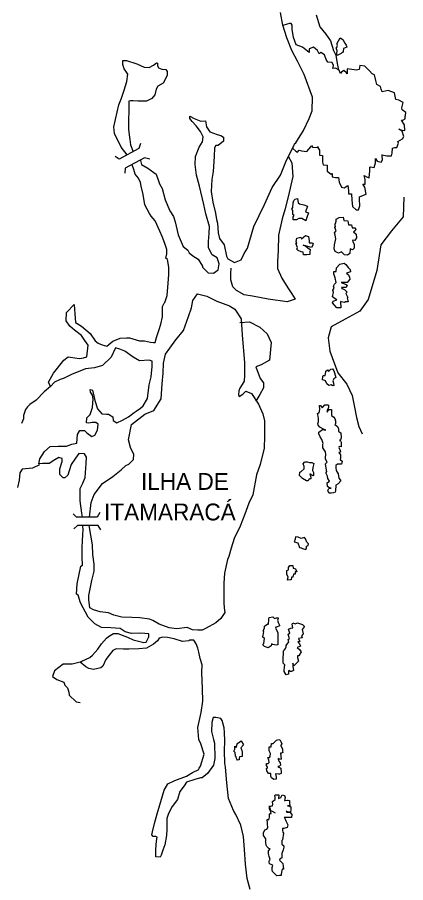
# Model space of a CAD drawing. Extents: x 662444 to 1640468, y 7452018 to 9606170.
# Drawn here: x 1617741 to 1633556, y 9112316 to 9147602 of the extents above; entities that cross this region are included whole.
import ezdxf

# ---------------------------------------------------------------- set-up
doc = ezdxf.new("R2010")
doc.units = 0
doc.layers.add('Level 1', color=7, linetype='Continuous')
doc.layers.add('Level 3', color=7, linetype='Continuous')

msp = doc.modelspace()

# ---------------------------------------------------------------- linework, layer by layer
at = {"layer": 'Level 1'}
for points in [[(1622753, 9141761), (1622800, 9141597), (1623049, 9141455), (1623392, 9141205), (1623524, 9140812), (1623634, 9140615), (1623756, 9140159), (1623952, 9139716), (1624102, 9139478), (1624172, 9139257), (1624285, 9138734), (1624495, 9138260), (1624680, 9138101), (1624742, 9138003), (1624886, 9137879), (1625103, 9137745), (1625285, 9137449), (1625284, 9137416), (1625507, 9137185), (1625725, 9137165), (1625923, 9137309), (1625958, 9137545), (1625873, 9137799), (1625680, 9137916), (1625524, 9138203), (1625528, 9138463), (1625557, 9138788), (1625561, 9139072), (1625424, 9139595), (1625333, 9139971), (1625166, 9140723), (1625044, 9141164), (1624986, 9141604), (1624991, 9141929), (1625143, 9142309), (1625276, 9142518), (1625311, 9142722), (1625201, 9142951), (1625019, 9143174), (1624860, 9143347), (1624764, 9143478), (1624766, 9143568), (1624942, 9143475), (1625208, 9143373), (1625403, 9143379), (1625448, 9143142), (1625582, 9142929), (1625879, 9142818), (1626025, 9142783), (1626137, 9142717), (1626135, 9142554), (1625921, 9142370), (1625824, 9142372), (1625766, 9142283), (1625760, 9141925), (1625718, 9141316), (1625656, 9140991), (1625640, 9140495), (1625698, 9140071), (1625805, 9139622), (1625857, 9139360), (1625887, 9139214), (1625914, 9138814), (1625974, 9138578), (1626165, 9138323), (1626255, 9137857), (1626317, 9137751), (1626583, 9137600), (1626851, 9137710), (1626985, 9137977), (1627110, 9138194), (1627367, 9139077), (1627803, 9139973), (1628113, 9140668), (1628461, 9141167), (1628698, 9141782), (1629015, 9142395), (1629024, 9142443), (1629081, 9142484), (1629389, 9142992), (1629624, 9143476), (1629750, 9143792), (1629759, 9144352), (1629418, 9145269), (1629150, 9145810), (1628914, 9146254), (1628711, 9146770), (1628550, 9147285), (1628452, 9147798)], [(1629909, 9147703), (1630056, 9147212), (1630302, 9146915), (1630499, 9146644), (1630623, 9146252), (1630710, 9146063), (1630746, 9145794), (1630821, 9145435)], [(1631656, 9145479), (1631550, 9145448), (1631178, 9145503), (1631167, 9145300), (1631143, 9145341), (1631032, 9145432), (1630942, 9145360), (1630900, 9145312), (1630853, 9145443), (1630692, 9145527), (1630596, 9145512), (1630613, 9145633), (1630567, 9145764), (1630389, 9145768), (1630318, 9145883), (1630256, 9146071), (1630104, 9146171), (1630038, 9146114), (1629967, 9146254), (1629799, 9146378), (1629628, 9146316), (1629626, 9146170), (1629353, 9146385), (1629095, 9146479), (1628987, 9146774), (1628936, 9147124), (1628931, 9147278), (1628891, 9147344), (1628826, 9147354), (1628729, 9147322), (1628554, 9147271)], [(1630882, 9146760), (1630995, 9146701), (1631081, 9146545), (1631137, 9146463), (1631160, 9146389), (1631030, 9146335), (1631004, 9146213), (1630987, 9146173), (1630954, 9146157), (1630929, 9146125), (1630765, 9146046), (1630750, 9146112), (1630769, 9146234), (1630722, 9146356), (1630755, 9146372), (1630781, 9146461), (1630757, 9146526), (1630882, 9146760)], [(1622211, 9142000), (1621968, 9142301), (1621694, 9142858), (1621665, 9143135), (1621874, 9144028), (1621983, 9144302), (1622086, 9144634), (1622205, 9144990), (1622242, 9145282), (1622155, 9145406), (1622091, 9145496), (1622037, 9145676), (1622032, 9145847), (1622193, 9145836), (1622605, 9145700), (1622902, 9145566), (1623112, 9145554), (1623284, 9145656), (1623415, 9145752), (1623447, 9145728), (1623446, 9145638), (1623493, 9145548), (1623629, 9145481), (1623784, 9145478), (1623839, 9145388), (1623836, 9145233), (1623678, 9144910), (1623465, 9144792), (1623391, 9144671), (1623346, 9144435), (1623222, 9144291), (1623003, 9144188), (1622654, 9144178), (1622459, 9144197), (1622346, 9144198), (1622281, 9144183), (1622277, 9143874), (1622268, 9143322), (1622264, 9143045), (1622300, 9142808), (1622321, 9142621), (1622343, 9142402), (1622448, 9142160), (1622455, 9142127)], [(1628954, 9142278), (1628965, 9142257), (1629084, 9142150), (1629148, 9142108), (1629223, 9142188), (1629320, 9142154), (1629530, 9142127), (1629695, 9142320), (1629727, 9142376), (1629767, 9142310), (1629970, 9142300), (1629978, 9142332), (1629994, 9142266), (1630049, 9142184), (1630047, 9142102), (1630045, 9141981), (1630175, 9141962), (1630163, 9141702), (1630193, 9141588), (1630363, 9141569), (1630361, 9141447), (1630359, 9141333), (1630519, 9141200), (1630560, 9141232), (1630565, 9141101), (1630695, 9141076), (1630825, 9141074), (1630846, 9140878), (1630940, 9140681), (1631045, 9140655), (1631200, 9140750), (1631229, 9140538), (1631227, 9140408), (1631349, 9140406), (1631369, 9140145), (1631397, 9139893), (1631533, 9139753), (1631630, 9139750), (1631689, 9139913), (1631677, 9140189), (1631671, 9140287), (1631703, 9140294), (1631947, 9140396), (1631896, 9140674), (1631808, 9140805), (1631906, 9140804), (1631909, 9140983), (1631862, 9141147), (1631967, 9141096), (1632072, 9141062), (1632092, 9141347), (1632095, 9141493), (1632127, 9141501), (1632272, 9141474), (1632324, 9141668), (1632327, 9141848), (1632391, 9141733), (1632560, 9141697), (1632618, 9141786), (1632597, 9141965), (1632589, 9141998), (1632783, 9141954), (1632977, 9141951), (1633012, 9142056), (1633022, 9142268), (1633112, 9142291), (1633201, 9142290), (1633260, 9142468), (1633237, 9142533), (1633426, 9142652), (1633475, 9142740), (1633414, 9142962), (1633278, 9143037), (1633398, 9142994), (1633528, 9142992), (1633508, 9143213), (1633381, 9143410), (1633445, 9143408), (1633535, 9143465), (1633537, 9143545), (1633537, 9143561), (1633546, 9143594), (1633556, 9143716), (1633412, 9143833), (1633397, 9143914), (1633457, 9144133), (1633272, 9144217), (1633159, 9144251), (1633099, 9144529), (1632849, 9144622), (1632597, 9144561), (1632559, 9144675), (1632527, 9144774), (1632375, 9144865), (1632345, 9145029), (1632284, 9145257), (1632188, 9145292), (1632084, 9145415), (1631893, 9145606), (1631690, 9145633), (1631656, 9145479)], [(1622751, 9142463), (1622683, 9142251), (1621891, 9141824), (1621722, 9141922)], [(1623139, 9141811), (1622925, 9141871), (1622133, 9141444), (1622122, 9141249)], [(1628773, 9141935), (1628915, 9141664), (1628954, 9141111), (1628772, 9140284), (1628634, 9139757), (1628531, 9139384), (1628382, 9138719), (1628364, 9138077), (1628332, 9137655), (1628336, 9137361), (1628516, 9136959), (1628752, 9136565), (1628919, 9136326), (1629053, 9136105), (1628727, 9135996), (1627960, 9136114), (1627314, 9136230), (1626975, 9136292), (1626662, 9136460), (1626519, 9136608), (1626441, 9136894), (1626430, 9137155), (1626450, 9137374)], [(1619086, 9132551), (1619015, 9132731), (1619216, 9133094), (1619629, 9133616), (1619810, 9133760), (1620172, 9133698), (1620278, 9133696), (1620441, 9133718), (1620578, 9133764), (1620619, 9134227), (1620492, 9134424), (1620349, 9134630), (1620070, 9134846), (1619878, 9135012), (1619735, 9135225), (1619741, 9135567), (1620053, 9135896), (1620080, 9135505), (1620107, 9135163), (1620355, 9135004), (1620708, 9134715), (1620904, 9134410), (1621033, 9134318), (1621201, 9134242), (1621379, 9134199), (1621633, 9134390), (1621926, 9134524), (1622193, 9134537), (1622308, 9134535), (1622718, 9134406), (1622758, 9134405), (1622913, 9134404), (1623170, 9134350), (1623283, 9134341), (1623348, 9134339), (1623408, 9134542), (1623511, 9134873), (1623579, 9135092), (1623649, 9135392), (1623651, 9135588), (1623656, 9135807), (1623722, 9135944), (1623747, 9135976), (1623849, 9136260), (1623881, 9136764), (1623911, 9137121), (1623907, 9137415), (1623856, 9137732), (1623784, 9137783), (1623827, 9137960), (1623830, 9138131), (1623753, 9138376), (1623635, 9138663), (1623550, 9138884), (1623355, 9139310), (1623187, 9139499), (1623117, 9139607), (1622936, 9139951), (1622869, 9140375), (1622786, 9140710), (1622756, 9140873), (1622669, 9141037), (1622542, 9141202), (1622512, 9141308), (1622480, 9141390), (1622411, 9141593)], [(1629151, 9140213), (1629181, 9140041), (1629237, 9139992), (1629414, 9139956), (1629558, 9139905), (1629474, 9139670), (1629596, 9139636), (1629527, 9139442), (1629492, 9139304), (1629324, 9139397), (1629202, 9139398), (1629104, 9139342), (1628975, 9139344), (1628977, 9139467), (1629018, 9139531), (1628962, 9139557), (1628964, 9139719), (1628926, 9139785), (1628959, 9139849), (1628978, 9140044), (1628996, 9140133), (1629061, 9140189), (1629151, 9140213)], [(1633477, 9140275), (1633456, 9139461), (1632985, 9138891), (1632539, 9138321), (1632376, 9137281), (1632024, 9136099), (1631686, 9135624), (1631088, 9135300), (1630525, 9134975), (1630396, 9134529), (1630461, 9133992), (1630794, 9133100), (1631160, 9132646), (1631378, 9132187), (1631477, 9131705), (1631558, 9131288), (1631649, 9130921), (1631782, 9130618)], [(1630946, 9138037), (1630824, 9137989), (1630680, 9138056), (1630641, 9138155), (1630659, 9138325), (1630712, 9138569), (1630690, 9138716), (1630660, 9138814), (1630726, 9138895), (1630670, 9139025), (1630704, 9139074), (1630689, 9139139), (1630665, 9139163), (1630698, 9139195), (1630724, 9139292), (1630725, 9139374), (1630847, 9139438), (1631009, 9139451), (1631039, 9139321), (1631202, 9139310), (1631231, 9139146), (1631352, 9139145), (1631383, 9139023), (1631488, 9139020), (1631520, 9138955), (1631494, 9138899), (1631437, 9138858), (1631542, 9138759), (1631555, 9138604), (1631480, 9138500), (1631391, 9138518), (1631399, 9138460), (1631462, 9138338), (1631459, 9138190), (1631385, 9138127), (1631296, 9138161), (1631277, 9137974), (1631187, 9137903), (1631066, 9137912), (1630946, 9138037)], [(1629388, 9138313), (1629453, 9138304), (1629509, 9138254), (1629573, 9138204), (1629660, 9138129), (1629659, 9138032), (1629657, 9137934), (1629528, 9137920), (1629398, 9137922), (1629375, 9138020), (1629302, 9138046), (1629174, 9138088), (1629126, 9138154), (1629144, 9138219), (1629089, 9138374), (1629122, 9138374), (1629099, 9138456), (1629125, 9138602), (1629288, 9138631), (1629311, 9138567), (1629482, 9138702), (1629604, 9138660), (1629625, 9138488), (1629624, 9138406), (1629657, 9138407), (1629730, 9138405), (1629794, 9138380), (1629776, 9138339), (1629777, 9138307), (1629718, 9138210), (1629573, 9138253), (1629388, 9138313)], [(1630753, 9136087), (1630681, 9136120), (1630577, 9136211), (1630586, 9136276), (1630620, 9136382), (1630589, 9136479), (1630647, 9136552), (1630616, 9136634), (1630658, 9136722), (1630724, 9136786), (1630686, 9136982), (1630632, 9137147), (1630634, 9137243), (1630723, 9137242), (1630733, 9137389), (1630873, 9137541), (1631052, 9137571), (1631116, 9137521), (1631220, 9137398), (1631299, 9137315), (1631306, 9137217), (1631151, 9137170), (1631232, 9137104), (1631262, 9137006), (1631277, 9136924), (1631177, 9136787), (1630967, 9136791), (1630935, 9136791), (1631111, 9136715), (1631167, 9136674), (1631134, 9136585), (1630948, 9136579), (1630955, 9136547), (1631068, 9136505), (1631171, 9136389), (1631121, 9136341), (1631200, 9136177), (1631167, 9136161), (1631213, 9136006), (1631092, 9136000), (1631059, 9135968), (1630931, 9136002), (1630898, 9136011), (1630910, 9135758), (1630845, 9135751), (1630780, 9135752), (1630747, 9135753), (1630581, 9135959), (1630606, 9136024), (1630753, 9136087)], [(1620681, 9127221), (1620750, 9127824), (1620869, 9128139), (1621216, 9128588), (1621626, 9128883), (1621970, 9129146), (1622159, 9129322), (1622281, 9129385), (1622471, 9129569), (1622482, 9129773), (1622349, 9130059), (1622273, 9130378), (1622396, 9130994), (1622930, 9131426), (1623304, 9131566), (1623595, 9132041), (1623637, 9132651), (1623685, 9133089), (1623691, 9133496), (1623778, 9133861), (1623952, 9134110), (1624192, 9134448), (1624506, 9134834), (1624717, 9135400), (1624836, 9135756), (1624882, 9136057), (1625072, 9136322), (1625452, 9136234), (1625862, 9136033), (1626385, 9135838), (1626593, 9135696), (1626862, 9135310), (1626899, 9134641), (1626995, 9133525), (1626991, 9133289), (1626987, 9133013), (1626983, 9132769), (1626900, 9132624), (1626800, 9132479), (1626766, 9132366), (1626748, 9132203), (1626771, 9132145), (1626925, 9132233), (1627042, 9132353), (1627282, 9132260), (1627559, 9131832), (1627739, 9131431), (1627807, 9131153), (1627805, 9130526), (1627797, 9130030), (1627633, 9129374), (1627480, 9128953), (1627337, 9128134), (1627162, 9127786), (1627001, 9127341), (1626822, 9126856), (1626571, 9126355), (1626444, 9125959), (1626357, 9125610), (1626306, 9125489), (1626184, 9124938), (1626153, 9124532), (1626148, 9124199), (1626148, 9123726), (1626170, 9123522), (1626191, 9123327), (1626033, 9123085), (1625820, 9122909), (1625435, 9122688), (1625272, 9122617), (1625086, 9122613), (1624876, 9122632), (1624659, 9122716), (1624237, 9122667), (1623922, 9122712), (1623520, 9122857), (1623263, 9123007), (1623126, 9123059), (1622731, 9123114), (1622399, 9123135), (1622003, 9123141), (1621672, 9123220), (1621447, 9123321), (1621116, 9123359), (1620842, 9123445), (1620698, 9123528), (1620655, 9123863), (1620655, 9123920), (1620658, 9124033), (1620780, 9124641), (1620867, 9125014), (1620872, 9125307), (1620813, 9125698), (1620796, 9126090), (1620744, 9126400), (1620667, 9126882)], [(1626803, 9135156), (1627200, 9135182), (1627610, 9134964), (1627920, 9134691), (1628077, 9134338), (1628017, 9133623), (1627674, 9133425), (1627455, 9133355), (1627624, 9132873), (1627767, 9132692), (1627764, 9132496), (1627622, 9132221), (1627447, 9131948)], [(1620395, 9127221), (1620371, 9127381), (1620306, 9127887), (1620296, 9128213), (1620298, 9128392), (1620415, 9128609), (1620500, 9128836), (1620550, 9129413), (1620554, 9129665), (1620475, 9129796), (1620240, 9129816), (1620108, 9129623), (1619934, 9129373), (1619848, 9129114), (1619797, 9128928), (1619674, 9128824), (1619610, 9128826), (1619466, 9128957), (1619477, 9129185), (1619563, 9129493), (1619566, 9129607), (1619428, 9129650), (1619265, 9129555), (1619036, 9129412), (1618769, 9129408), (1618615, 9129394), (1618658, 9129597), (1618849, 9129903), (1619079, 9130103), (1619403, 9130122), (1619744, 9130116), (1619963, 9130194), (1620166, 9130232), (1620177, 9130410), (1620187, 9130590), (1620288, 9130759), (1620482, 9130756), (1620578, 9130665), (1620778, 9130507), (1620901, 9130570), (1621008, 9130764), (1621029, 9131015), (1620933, 9131083), (1620786, 9131076), (1620657, 9131055), (1620560, 9131072), (1620571, 9131275), (1620703, 9131412), (1620796, 9131695), (1620826, 9132052), (1620804, 9132191), (1620725, 9132322), (1620711, 9132420), (1620808, 9132394), (1620891, 9131978), (1621006, 9131643), (1621181, 9131428), (1621367, 9131417), (1621457, 9131424), (1621624, 9131316), (1621646, 9131161), (1621798, 9131061), (1622019, 9131179), (1622272, 9131314), (1622501, 9131489), (1622575, 9131544), (1622755, 9131664), (1622871, 9131760), (1623037, 9132058), (1623103, 9132610), (1623188, 9132943), (1623227, 9133357), (1623231, 9133585), (1623110, 9133627), (1622721, 9133593), (1622457, 9133743), (1622112, 9133985), (1621911, 9134077), (1621734, 9134129), (1621558, 9133749), (1621204, 9133405), (1620879, 9133312), (1620522, 9133269), (1619944, 9133034), (1619642, 9132884), (1619479, 9132829), (1619258, 9132719), (1619086, 9132551), (1618831, 9132327), (1618510, 9131991), (1618249, 9131815), (1618150, 9131720), (1618076, 9131607), (1617990, 9131372), (1617988, 9131227), (1617904, 9131040)], [(1630587, 9132777), (1630617, 9132687), (1630624, 9132589), (1630583, 9132581), (1630519, 9132615), (1630430, 9132593), (1630342, 9132651), (1630295, 9132781), (1630263, 9132798), (1630175, 9132825), (1630177, 9132954), (1630201, 9132995), (1630282, 9132993), (1630301, 9133147), (1630310, 9133180), (1630367, 9133228), (1630415, 9133163), (1630506, 9133258), (1630570, 9133266), (1630625, 9133191), (1630657, 9133110), (1630710, 9132913), (1630636, 9132865), (1630587, 9132777)], [(1630303, 9130771), (1630207, 9130805), (1630062, 9130890), (1629991, 9130972), (1629984, 9131038), (1630001, 9131102), (1630003, 9131248), (1629974, 9131412), (1629965, 9131445), (1630006, 9131468), (1630039, 9131468), (1630066, 9131605), (1630044, 9131776), (1630092, 9131775), (1630156, 9131677), (1630180, 9131709), (1630263, 9131797), (1630384, 9131804), (1630416, 9131786), (1630415, 9131689), (1630356, 9131568), (1630363, 9131502), (1630422, 9131608), (1630470, 9131607), (1630535, 9131606), (1630533, 9131468), (1630532, 9131370), (1630628, 9131304), (1630667, 9131238), (1630698, 9131147), (1630696, 9131026), (1630671, 9130994), (1630727, 9130952), (1630783, 9130918), (1630822, 9130828), (1630821, 9130723), (1630853, 9130697), (1630909, 9130656), (1630930, 9130452), (1630895, 9130380), (1630863, 9130348), (1630895, 9130331), (1630934, 9130273), (1630932, 9130094), (1630843, 9130096), (1630834, 9130063), (1630889, 9129933), (1630895, 9129867), (1630831, 9129860), (1630902, 9129762), (1630900, 9129639), (1630890, 9129574), (1630963, 9129499), (1630944, 9129377), (1630775, 9129380), (1630717, 9129332), (1630715, 9129235), (1630721, 9129121), (1630809, 9128990), (1630830, 9128811), (1630886, 9128736), (1630910, 9128703), (1630802, 9128582), (1630712, 9128527), (1630700, 9128291), (1630691, 9128242), (1630618, 9128211), (1630521, 9128205), (1630456, 9128205), (1630424, 9128206), (1630385, 9128305), (1630426, 9128394), (1630516, 9128408), (1630427, 9128434), (1630371, 9128468), (1630365, 9128614), (1630456, 9128694), (1630392, 9128801), (1630370, 9128890), (1630315, 9129005), (1630316, 9129070), (1630348, 9129071), (1630311, 9129306), (1630297, 9129389), (1630355, 9129468), (1630293, 9129592), (1630293, 9129648), (1630311, 9129770), (1630288, 9129884), (1630178, 9130041), (1630188, 9130196), (1630197, 9130228), (1630135, 9130391), (1630072, 9130491), (1630017, 9130621), (1630019, 9130686), (1630174, 9130798), (1630303, 9130771)], [(1618638, 9129361), (1618361, 9129219), (1617939, 9129177), (1617848, 9129024), (1617818, 9128732), (1617741, 9128432)], [(1629658, 9128992), (1629688, 9128845), (1629689, 9128813), (1629663, 9128764), (1629631, 9128788), (1629615, 9128756), (1629581, 9128708), (1629517, 9128701), (1629357, 9128793), (1629236, 9128917), (1629239, 9129055), (1629304, 9129087), (1629419, 9129191), (1629421, 9129289), (1629382, 9129395), (1629432, 9129459), (1629456, 9129475), (1629521, 9129482), (1629546, 9129473), (1629634, 9129447), (1629731, 9129446), (1629812, 9129404), (1629777, 9129250), (1629766, 9129120), (1629797, 9129046), (1629803, 9128924), (1629770, 9128900), (1629658, 9128992)], [(1621103, 9127407), (1620996, 9127221), (1620153, 9127219), (1620010, 9127360)], [(1621138, 9126698), (1621029, 9126884), (1620187, 9126881), (1620044, 9126740)], [(1622457, 9122223), (1622682, 9122170), (1622893, 9122110), (1622989, 9122117), (1623091, 9122336), (1623101, 9122466), (1622777, 9122487), (1622389, 9122476), (1622138, 9122545), (1621922, 9122680), (1621542, 9122710), (1621162, 9122724), (1620897, 9122866), (1620627, 9123139), (1620312, 9123721), (1620212, 9124041), (1620156, 9124075), (1620171, 9124505), (1620328, 9125218), (1620394, 9125266), (1620383, 9125600), (1620381, 9125982), (1620393, 9126251), (1620414, 9126511), (1620416, 9126705), (1620403, 9126861)], [(1629303, 9125970), (1629358, 9125937), (1629487, 9125902), (1629521, 9125975), (1629521, 9126032), (1629587, 9126063), (1629596, 9126137), (1629524, 9126195), (1629470, 9126342), (1629430, 9126391), (1629301, 9126353), (1629180, 9126403), (1629075, 9126413), (1629049, 9126324), (1629015, 9126219), (1629160, 9126175), (1629229, 9125987), (1629303, 9125970)], [(1628785, 9125067), (1628787, 9125165), (1628845, 9125253), (1628967, 9125251), (1628973, 9125145), (1629070, 9125119), (1629124, 9124997), (1629051, 9124997), (1629050, 9124900), (1628993, 9124901), (1628959, 9124779), (1628901, 9124772), (1628892, 9124667), (1628860, 9124667), (1628738, 9124653), (1628773, 9124783), (1628718, 9124881), (1628719, 9124971), (1628720, 9125052), (1628785, 9125067)], [(1627971, 9122842), (1627984, 9123062), (1627993, 9123127), (1628147, 9123157), (1628210, 9123082), (1628292, 9123122), (1628357, 9123113), (1628364, 9123081), (1628331, 9123015), (1628361, 9122926), (1628417, 9122819), (1628416, 9122786), (1628302, 9122732), (1628269, 9122732), (1628260, 9122699), (1628323, 9122576), (1628354, 9122510), (1628353, 9122397), (1628353, 9122365), (1628349, 9122144), (1628355, 9122015), (1628290, 9122000), (1628136, 9122026), (1628097, 9122060), (1628079, 9121970), (1627956, 9121899), (1627812, 9121942), (1627739, 9122009), (1627773, 9122073), (1627808, 9122268), (1627721, 9122342), (1627755, 9122398), (1627781, 9122553), (1627749, 9122578), (1627808, 9122707), (1627808, 9122772), (1627940, 9122868)], [(1628957, 9122705), (1628935, 9122851), (1628960, 9122916), (1629049, 9122874), (1629155, 9122913), (1629227, 9122879), (1629348, 9122845), (1629420, 9122779), (1629419, 9122746), (1629345, 9122641), (1629383, 9122462), (1629316, 9122381), (1629340, 9122300), (1629193, 9122270), (1629247, 9122147), (1629166, 9122131), (1629238, 9122050), (1629277, 9121967), (1629138, 9121904), (1629243, 9121814), (1629305, 9121731), (1629205, 9121562), (1629149, 9121562), (1629147, 9121497), (1629186, 9121342), (1628997, 9121158), (1628966, 9121264), (1628964, 9121151), (1628985, 9120963), (1628904, 9120931), (1628871, 9120932), (1628799, 9120966), (1628783, 9120925), (1628780, 9120820), (1628683, 9120797), (1628613, 9120928), (1628624, 9121148), (1628632, 9121180), (1628633, 9121205), (1628569, 9121263), (1628571, 9121328), (1628572, 9121409), (1628572, 9121474), (1628584, 9121677), (1628577, 9121767), (1628626, 9121806), (1628668, 9121872), (1628693, 9121928), (1628687, 9121994), (1628802, 9122138), (1628771, 9122227), (1628829, 9122260), (1628775, 9122455), (1628832, 9122495), (1628778, 9122659), (1628877, 9122698), (1628957, 9122705)], [(1626217, 9117028), (1626195, 9117184), (1626179, 9117696), (1626186, 9118095), (1626183, 9118437), (1626163, 9118633), (1626086, 9118926), (1626023, 9119017), (1625821, 9119053), (1625716, 9119047), (1625656, 9118853), (1625650, 9118487), (1625733, 9118151), (1625772, 9118004), (1625778, 9117386), (1625724, 9117110), (1625492, 9116764), (1625270, 9116589), (1625206, 9116589), (1624970, 9116529), (1624629, 9116420), (1624529, 9116267), (1624355, 9116034), (1624269, 9115710), (1624053, 9115420), (1623895, 9115139), (1623835, 9114928), (1623828, 9114497), (1623816, 9114244), (1623745, 9113855), (1623660, 9113645), (1623592, 9113442), (1623558, 9113362), (1623388, 9113364), (1623385, 9113642), (1623389, 9113877), (1623417, 9114105), (1623442, 9114169), (1623378, 9114202), (1623273, 9114205), (1623225, 9114262), (1623244, 9114392), (1623330, 9114733), (1623433, 9115121), (1623580, 9115624), (1623724, 9116085), (1623874, 9116342), (1624152, 9116485), (1624625, 9116664), (1624878, 9116806), (1625131, 9116925), (1625148, 9116982), (1625206, 9117070), (1625343, 9117555), (1625212, 9117981), (1625135, 9118161), (1625094, 9118642), (1625233, 9119250), (1625289, 9119712), (1625282, 9120218), (1625260, 9120893), (1625265, 9121202), (1625181, 9121464), (1625128, 9121716), (1625090, 9121880), (1625021, 9122052), (1624934, 9122208), (1624755, 9122203), (1624722, 9122179), (1624463, 9122150), (1624133, 9122253), (1623851, 9122307), (1623673, 9122334), (1623519, 9122288), (1623452, 9122175), (1623287, 9122039), (1623002, 9121881), (1622694, 9121853), (1622281, 9121835), (1622071, 9121839), (1621771, 9121852), (1621625, 9121789), (1621483, 9121596), (1621351, 9121411), (1621226, 9121144), (1621136, 9121072), (1620843, 9121012), (1620649, 9121056), (1620529, 9121115), (1620306, 9121314), (1620363, 9121354), (1620689, 9121503), (1620796, 9121598), (1621018, 9121839), (1621167, 9122049), (1621374, 9122290), (1621456, 9122353), (1621660, 9122471), (1621830, 9122477), (1622224, 9122324), (1622457, 9122223)], [(1620306, 9121314), (1619972, 9121222), (1619608, 9121227), (1619248, 9120949), (1619171, 9120721), (1619347, 9120605), (1619629, 9120487), (1619675, 9120372), (1619787, 9120265), (1619833, 9120085), (1619847, 9119963), (1620141, 9119697), (1620303, 9119663)], [(1626884, 9117710), (1626899, 9117636), (1626896, 9117498), (1626896, 9117465), (1626782, 9117442), (1626772, 9117378), (1626772, 9117321), (1626707, 9117314), (1626683, 9117347), (1626667, 9117380), (1626653, 9117444), (1626620, 9117470), (1626607, 9117624), (1626551, 9117683), (1626594, 9117755), (1626595, 9117877), (1626651, 9117828), (1626711, 9118006), (1626743, 9118013), (1626850, 9118101), (1626952, 9117936), (1626837, 9117816), (1626884, 9117710)], [(1628260, 9116751), (1628282, 9116622), (1628281, 9116540), (1628183, 9116525), (1628087, 9116592), (1628064, 9116657), (1628058, 9116771), (1627968, 9116773), (1627906, 9116871), (1627892, 9116977), (1627925, 9116993), (1627933, 9117026), (1627893, 9117092), (1627886, 9117173), (1627959, 9117180), (1628001, 9117211), (1627978, 9117310), (1627947, 9117416), (1628005, 9117423), (1628037, 9117455), (1628047, 9117586), (1628000, 9117691), (1627995, 9117862), (1628076, 9117861), (1628084, 9117893), (1628086, 9117959), (1628086, 9117991), (1628127, 9117990), (1628160, 9117991), (1628241, 9118078), (1628291, 9118134), (1628389, 9118157), (1628444, 9118124), (1628469, 9118075), (1628516, 9117984), (1628474, 9117928), (1628473, 9117895), (1628544, 9117780), (1628543, 9117682), (1628550, 9117626), (1628493, 9117594), (1628460, 9117594), (1628474, 9117481), (1628480, 9117350), (1628448, 9117342), (1628368, 9117377), (1628367, 9117344), (1628398, 9117262), (1628446, 9117204), (1628461, 9117115), (1628419, 9117066), (1628354, 9117059), (1628386, 9117026), (1628467, 9116992), (1628466, 9116960), (1628480, 9116838), (1628479, 9116773), (1628414, 9116741), (1628381, 9116742), (1628260, 9116751)], [(1627219, 9112041), (1627105, 9112491), (1627034, 9113069), (1626987, 9113664), (1626948, 9114202), (1626849, 9114658), (1626638, 9115094), (1626543, 9115258), (1626334, 9115749), (1626271, 9116393), (1626217, 9117028)], [(1628258, 9115157), (1628130, 9115224), (1628058, 9115250), (1628034, 9115339), (1628027, 9115421), (1628101, 9115452), (1628133, 9115451), (1628143, 9115516), (1628136, 9115598), (1628136, 9115631), (1628242, 9115702), (1628236, 9115800), (1628221, 9115874), (1628254, 9115898), (1628384, 9115903), (1628381, 9115748), (1628471, 9115788), (1628529, 9115893), (1628626, 9115875), (1628649, 9115785), (1628622, 9115664), (1628655, 9115663), (1628745, 9115678), (1628776, 9115685), (1628825, 9115668), (1628824, 9115579), (1628838, 9115449), (1628748, 9115450), (1628813, 9115449), (1628885, 9115415), (1628883, 9115294), (1628866, 9115187), (1628744, 9115189), (1628688, 9115239), (1628711, 9115190), (1628833, 9115188), (1628921, 9115097), (1628902, 9114975), (1628838, 9114977), (1628676, 9114971), (1628611, 9114980), (1628635, 9114947), (1628681, 9114840), (1628760, 9114669), (1628725, 9114572), (1628595, 9114524), (1628539, 9114526), (1628538, 9114461), (1628560, 9114370), (1628576, 9114338), (1628539, 9114070), (1628515, 9114038), (1628512, 9113883), (1628591, 9113825), (1628599, 9113759), (1628565, 9113662), (1628514, 9113509), (1628513, 9113476), (1628518, 9113313), (1628445, 9113298), (1628420, 9113234), (1628548, 9113101), (1628570, 9112995), (1628576, 9112865), (1628520, 9112866), (1628493, 9112744), (1628492, 9112646), (1628491, 9112614), (1628418, 9112607), (1628313, 9112600), (1628249, 9112650), (1628137, 9112766), (1628122, 9112840), (1628124, 9112938), (1628142, 9113035), (1628013, 9113086), (1627998, 9113160), (1627999, 9113192), (1628008, 9113225), (1628032, 9113257), (1628001, 9113379), (1627986, 9113444), (1627971, 9113510), (1627974, 9113615), (1628040, 9113703), (1627983, 9113705), (1627895, 9113788), (1627880, 9113853), (1627858, 9113960), (1627842, 9113984), (1627867, 9114016), (1627860, 9114106), (1627765, 9114237), (1627767, 9114352), (1627818, 9114473), (1627899, 9114496), (1627949, 9114559), (1627935, 9114715), (1627928, 9114748), (1627922, 9114886), (1627954, 9114893)], [(1627954, 9114893), (1627986, 9114884), (1628012, 9114990), (1628006, 9115096), (1628039, 9115136), (1628072, 9115135), (1628049, 9115258), (1628010, 9115324), (1628011, 9115389), (1628004, 9115453)]]:
    msp.add_lwpolyline(points, dxfattribs=at)

# ---------------------------------------------------------------- texts
at = {"layer": 'Level 3'}
for s, p in [('ILHA DE', (1622778, 9128334)), ('ITAMARACÁ', (1621272, 9127088))]:
    msp.add_text(s, height=687.4, dxfattribs=at).set_placement(p)

doc.saveas('drawing.dxf')
